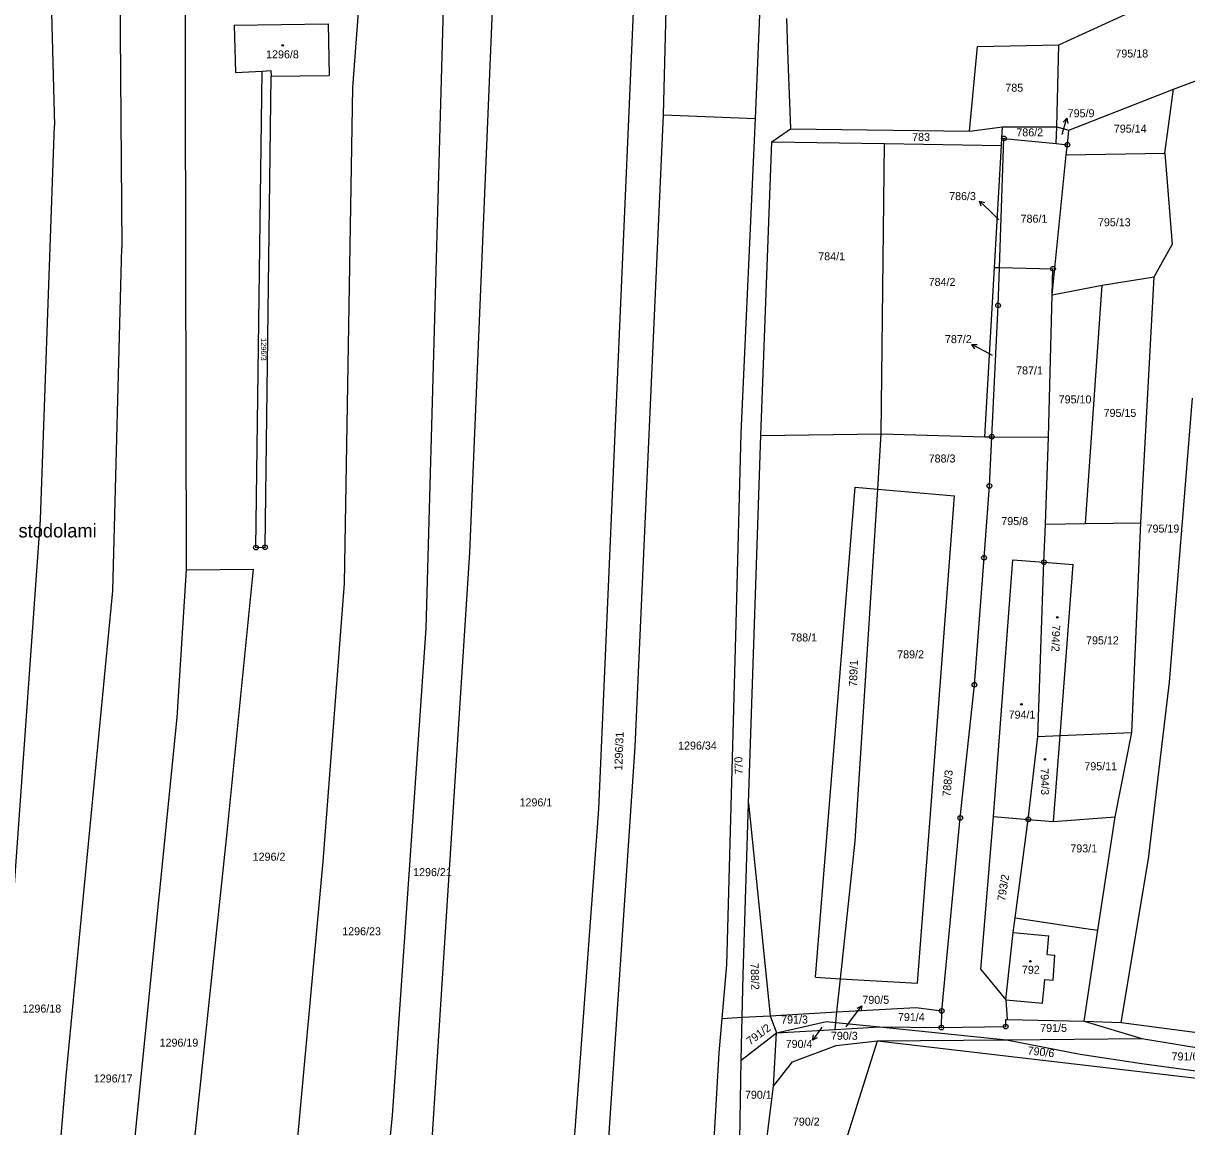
# Model space of a CAD drawing. Extents: x -779596 to -776743, y -1030330 to -1024513.
# Drawn here: x -778185.6 to -777938.4, y -1025297.1 to -1025062.8 of the extents above; entities that cross this region are included whole.
import ezdxf

# ---------------------------------------------------------------- set-up
doc = ezdxf.new("R2010")
doc.units = 0
for name, color, linetype in [('hranice parcel', 7, 'Continuous'), ('hranice vnitřní', 7, 'Continuous'), ('kultura', 7, 'Continuous'), ('Kód', 7, 'Continuous'), ('názvosloví', 7, 'Continuous'), ('č_ parcel šipka', 7, 'Continuous'), ('č_pacel stav_', 7, 'Continuous'), ('č_parcel poz_', 7, 'Continuous')]:
    doc.layers.add(name, color=color, linetype=linetype)

msp = doc.modelspace()

# ---------------------------------------------------------------- linework, layer by layer
at = {"layer": 'hranice parcel'}
for points in [[(-778165.25, -1025028.14), (-778164.66, -1025110.42)], [(-778180.34, -1025031.25), (-778178.9, -1025084.47)], [(-778030, -1025082.96), (-778027.87, -1025032.06)], [(-778150.88, -1025178.87), (-778151.2, -1025043.03)], [(-778100.01, -1025191.35), (-778095.84, -1025044.24)], [(-778090.68, -1025175.2), (-778085.23, -1025044.6)], [(-778063.31, -1025229.66), (-778055.33, -1025045.62)], [(-778049.53, -1025082.22), (-778048.67, -1025045.85)], [(-778115.58, -1025076.38), (-778113.66, -1025050.93)], [(-777965.56, -1025067.32), (-777945.73, -1025058.25)], [(-778140.73, -1025063.13), (-778120.77, -1025062.89)], [(-778140.73, -1025063.13), (-778140.46, -1025073.18)], [(-778120.77, -1025062.89), (-778120.61, -1025073.87)], [(-778023.42, -1025061.76), (-778023.12, -1025070.61)], [(-777984.53, -1025085.65), (-777982.86, -1025067.72)], [(-777982.86, -1025067.72), (-777965.56, -1025067.32)], [(-777966.02, -1025084.75), (-777965.56, -1025067.32)], [(-778023.12, -1025070.61), (-778022.69, -1025083.24)], [(-778140.46, -1025073.18), (-778134.82, -1025072.9)], [(-778136.13, -1025174.12), (-778134.82, -1025072.9)], [(-778134.82, -1025072.9), (-778132.96, -1025072.81)], [(-778134.2, -1025174.07), (-778132.92, -1025074.02)], [(-778132.96, -1025072.81), (-778132.92, -1025074.02)], [(-778132.92, -1025074.02), (-778120.61, -1025073.87)], [(-778117.36, -1025181.76), (-778115.58, -1025076.38)], [(-777941.25, -1025076.77), (-777934.97, -1025074.43)], [(-777963.46, -1025085.43), (-777941.25, -1025076.77)], [(-777943.04, -1025090.33), (-777941.25, -1025076.77)], [(-778055.59, -1025216.42), (-778049.53, -1025082.22)], [(-778049.53, -1025082.22), (-778030, -1025082.96)], [(-778033.06, -1025149.79), (-778030, -1025082.96)], [(-778022.69, -1025083.24), (-778022.62, -1025085.21)], [(-778181.87, -1025168.13), (-778178.9, -1025084.47)], [(-778026.56, -1025087.91), (-778022.62, -1025085.21)], [(-778022.62, -1025085.21), (-777984.53, -1025085.65)], [(-777984.53, -1025085.65), (-777977.52, -1025084.73)], [(-777977.66, -1025087.17), (-777977.52, -1025084.73)], [(-777977.52, -1025084.73), (-777966.02, -1025084.75)], [(-777966.12, -1025088.33), (-777966.02, -1025084.75)], [(-777966.02, -1025084.75), (-777963.46, -1025085.43)], [(-777963.78, -1025088.56), (-777963.46, -1025085.43)], [(-778028.92, -1025150.31), (-778026.56, -1025087.91)], [(-778026.56, -1025087.91), (-778002.6, -1025088.3)], [(-778003.3, -1025149.98), (-778002.6, -1025088.3)], [(-778002.6, -1025088.3), (-777977.75, -1025088.7)], [(-777979.24, -1025114.62), (-777977.75, -1025088.7)], [(-777978.22, -1025114.64), (-777977.24, -1025087.21)], [(-777977.75, -1025088.7), (-777977.66, -1025087.17)], [(-777977.66, -1025087.17), (-777977.24, -1025087.21)], [(-777977.24, -1025087.21), (-777966.12, -1025088.33)], [(-777966.12, -1025088.33), (-777963.78, -1025088.56)], [(-777964, -1025090.71), (-777963.78, -1025088.56)], [(-777966.98, -1025120.41), (-777964, -1025090.71)], [(-777964, -1025090.71), (-777943.04, -1025090.33)], [(-777943.04, -1025090.33), (-777941.52, -1025109.72)], [(-778166.56, -1025183.31), (-778164.66, -1025110.42)], [(-777945.36, -1025116.64), (-777941.52, -1025109.72)], [(-777981.32, -1025150.59), (-777979.24, -1025114.62)], [(-777979.24, -1025114.62), (-777978.22, -1025114.64)], [(-777978.5, -1025122.69), (-777978.22, -1025114.64)], [(-777978.22, -1025114.64), (-777966.83, -1025114.91)], [(-777966.98, -1025120.41), (-777966.83, -1025114.91)], [(-777966.98, -1025120.41), (-777956.41, -1025118.41)], [(-777959.93, -1025169.02), (-777956.41, -1025118.41)], [(-777956.41, -1025118.41), (-777945.36, -1025116.64)], [(-777948.18, -1025168.85), (-777945.36, -1025116.64)], [(-777967.78, -1025150.66), (-777966.98, -1025120.41)], [(-777979.82, -1025150.6), (-777978.5, -1025122.69)], [(-777942.09, -1025202.75), (-777937.17, -1025142.4)], [(-778034.15, -1025190.36), (-778033.06, -1025149.79)], [(-778031.52, -1025228.43), (-778028.92, -1025150.31)], [(-778028.92, -1025150.31), (-778003.3, -1025149.98)], [(-778004.06, -1025161.74), (-778003.3, -1025149.98)], [(-778003.3, -1025149.98), (-777981.32, -1025150.59)], [(-777981.32, -1025150.59), (-777979.82, -1025150.6)], [(-777980.32, -1025161.02), (-777979.82, -1025150.6)], [(-777979.82, -1025150.6), (-777967.78, -1025150.66)], [(-777968.45, -1025169.16), (-777967.78, -1025150.66)], [(-778017.31, -1025265.41), (-778008.86, -1025161.33)], [(-778008.86, -1025161.33), (-778004.06, -1025161.74)], [(-778008.86, -1025236.46), (-778004.06, -1025161.74)], [(-778004.06, -1025161.74), (-777987.72, -1025163.14)], [(-777981.48, -1025176.29), (-777980.32, -1025161.02)], [(-777993, -1025232.6), (-777987.72, -1025163.14)], [(-778192.6, -1025317.44), (-778181.87, -1025168.13)], [(-777968.74, -1025177.23), (-777968.45, -1025169.16)], [(-777968.45, -1025169.16), (-777959.93, -1025169.02)], [(-777959.93, -1025169.02), (-777948.18, -1025168.85)], [(-777950.07, -1025213.38), (-777948.18, -1025168.85)], [(-778136.13, -1025174.12), (-778134.2, -1025174.07)], [(-778102.32, -1025356.23), (-778090.68, -1025175.2)], [(-777983.53, -1025203.26), (-777981.48, -1025176.29)], [(-777979.49, -1025231.28), (-777975.35, -1025176.74)], [(-777975.35, -1025176.74), (-777968.74, -1025177.23)], [(-777970.08, -1025214.26), (-777968.74, -1025177.23)], [(-777968.74, -1025177.23), (-777962.53, -1025177.69)], [(-777965.31, -1025214.05), (-777962.53, -1025177.69)], [(-778152.9, -1025210.2), (-778150.88, -1025178.87)], [(-778150.88, -1025178.87), (-778136.63, -1025178.68)], [(-778142.22, -1025234.64), (-778136.63, -1025178.68)], [(-778121.84, -1025240.78), (-778117.36, -1025181.76)], [(-778176.46, -1025286.4), (-778166.56, -1025183.31)], [(-778107.16, -1025294.78), (-778100.01, -1025191.35)], [(-778036.12, -1025262.75), (-778034.15, -1025190.36)], [(-777986.53, -1025231.56), (-777983.53, -1025203.26)], [(-777946.56, -1025240.22), (-777942.09, -1025202.75)], [(-778167.9, -1025360.07), (-778152.9, -1025210.2)], [(-777972.08, -1025231.86), (-777970.08, -1025214.26)], [(-777970.08, -1025214.26), (-777965.31, -1025214.05)], [(-777966.71, -1025232.28), (-777965.31, -1025214.05)], [(-777965.31, -1025214.05), (-777950.07, -1025213.38)], [(-777953.63, -1025231.35), (-777950.07, -1025213.38)], [(-778062.8, -1025323.72), (-778055.59, -1025216.42)], [(-778077.65, -1025424.62), (-778063.31, -1025229.66)], [(-778032.67, -1025264.9), (-778031.52, -1025228.43)], [(-778031.52, -1025228.43), (-778026.92, -1025273.56)], [(-777990.46, -1025272.55), (-777986.53, -1025231.56)], [(-777982.16, -1025263.72), (-777979.49, -1025231.28)], [(-777979.49, -1025231.28), (-777972.08, -1025231.86)], [(-777974.87, -1025252.77), (-777972.08, -1025231.86)], [(-777972.08, -1025231.86), (-777966.71, -1025232.28)], [(-777966.71, -1025232.28), (-777953.63, -1025231.35)], [(-777957.3, -1025255.42), (-777953.63, -1025231.35)], [(-778153.9, -1025345.1), (-778142.22, -1025234.64)], [(-777995.59, -1025266.64), (-777993, -1025232.6)], [(-778011.98, -1025265.71), (-778008.86, -1025236.46)], [(-778130.81, -1025338.02), (-778121.84, -1025240.78)], [(-777952.34, -1025274.99), (-777946.56, -1025240.22)], [(-777975.29, -1025255.9), (-777974.87, -1025252.77)], [(-777974.87, -1025252.77), (-777960.32, -1025254.96)], [(-777976.81, -1025270.18), (-777975.29, -1025255.9)], [(-777960.32, -1025254.96), (-777957.3, -1025255.42)], [(-777960.24, -1025274.74), (-777957.3, -1025255.42)], [(-778037.11, -1025274.13), (-778036.12, -1025262.75)], [(-777982.16, -1025263.72), (-777976.81, -1025270.18)], [(-778032.85, -1025273.89), (-778032.67, -1025264.9)], [(-778017.31, -1025265.41), (-778011.98, -1025265.71)], [(-778012.73, -1025272.76), (-778011.98, -1025265.71)], [(-778011.98, -1025265.71), (-777995.59, -1025266.64)], [(-777976.81, -1025270.18), (-777976.58, -1025274.38)], [(-778037.75, -1025281.44), (-778037.11, -1025274.13)], [(-778037.11, -1025274.13), (-778032.85, -1025273.89)], [(-778033.04, -1025283.01), (-778032.85, -1025273.89)], [(-778032.85, -1025273.89), (-778026.92, -1025273.56)], [(-778026.92, -1025273.56), (-778012.73, -1025272.76)], [(-778026.92, -1025273.56), (-778025.53, -1025277.23)], [(-778012.97, -1025275.01), (-778012.73, -1025272.76)], [(-778012.73, -1025272.76), (-777995.99, -1025271.82)], [(-777995.99, -1025271.82), (-777990.46, -1025272.55)], [(-777990.52, -1025276.1), (-777990.46, -1025272.55)], [(-778025.53, -1025277.23), (-778014.97, -1025274.81)], [(-778025.53, -1025277.23), (-778013.13, -1025276.51)], [(-778014.97, -1025274.81), (-778012.97, -1025275.01)], [(-778013.13, -1025276.51), (-778012.97, -1025275.01)], [(-778013.13, -1025276.51), (-778003.58, -1025275.95)], [(-778012.97, -1025275.01), (-778003.58, -1025275.95)], [(-778003.58, -1025275.95), (-777976.67, -1025278.66)], [(-778003.58, -1025275.95), (-777990.52, -1025276.1)], [(-777990.52, -1025276.1), (-777976.87, -1025275.88)], [(-777976.87, -1025275.88), (-777976.86, -1025274.34)], [(-777976.86, -1025274.34), (-777976.58, -1025274.38)], [(-777976.58, -1025274.38), (-777960.24, -1025274.74)], [(-777960.24, -1025274.74), (-777947.98, -1025278.42)], [(-777960.24, -1025274.74), (-777952.34, -1025274.99)], [(-777952.34, -1025274.99), (-777934.57, -1025277.35)], [(-778033.04, -1025283.01), (-778025.53, -1025277.23)], [(-778026.21, -1025288.5), (-778025.53, -1025277.23)], [(-778012.95, -1025306.97), (-778004.12, -1025278.91)], [(-778012.9, -1025279.88), (-778004.12, -1025278.91)], [(-778004.12, -1025278.91), (-777976.67, -1025278.66)], [(-778004.12, -1025278.91), (-777874.51, -1025294.02)], [(-777976.67, -1025278.66), (-777947.98, -1025278.42)], [(-777976.67, -1025278.66), (-777961.03, -1025281.74)], [(-777947.98, -1025278.42), (-777905.89, -1025285.33)], [(-778039.04, -1025303.59), (-778037.75, -1025281.44)], [(-778022.14, -1025283.33), (-778012.9, -1025279.88)], [(-778033.45, -1025304.17), (-778033.04, -1025283.01)], [(-778026.21, -1025288.5), (-778022.14, -1025283.33)], [(-777961.03, -1025281.74), (-777947.97, -1025283.7)], [(-777947.97, -1025283.7), (-777906.29, -1025289.35)], [(-778184.864, -1025386.708), (-778176.46, -1025286.4)], [(-778028.28, -1025304.88), (-778026.21, -1025288.5)], [(-778121.3, -1025438.11), (-778107.16, -1025294.78)]]:
    msp.add_lwpolyline(points, dxfattribs=at)
at = {"layer": 'hranice vnitřní'}
for points in [[(-777975.29, -1025255.9), (-777967.72, -1025256.61)], [(-777968.09, -1025260.59), (-777967.72, -1025256.61)], [(-777968.09, -1025260.59), (-777966.43, -1025260.74)], [(-777966.8, -1025266.05), (-777966.43, -1025260.74)], [(-777969.04, -1025270.92), (-777968.58, -1025265.89)], [(-777968.58, -1025265.89), (-777966.8, -1025266.05)], [(-777976.81, -1025270.18), (-777969.04, -1025270.92)]]:
    msp.add_lwpolyline(points, dxfattribs=at)
at = {"layer": 'kultura'}
for centre in [(-778130.46, -1025067.45), (-777965.91, -1025188.96), (-777973.53, -1025207.41), (-777968.54, -1025219.11), (-777971.63, -1025262.02)]:
    msp.add_circle(centre, 0.175, dxfattribs=at)
at = {"layer": 'Kód'}
for centre, radius in [((-777977.24, -1025087.21), 0.5), ((-777977.24, -1025087.21), 0.032), ((-777963.78, -1025088.56), 0.5), ((-777963.78, -1025088.56), 0.032), ((-777966.83, -1025114.91), 0.5), ((-777966.83, -1025114.91), 0.032), ((-777978.5, -1025122.69), 0.5), ((-777978.5, -1025122.69), 0.032), ((-777979.82, -1025150.6), 0.5), ((-777979.82, -1025150.6), 0.032), ((-777980.32, -1025161.02), 0.5), ((-777980.32, -1025161.02), 0.032), ((-778136.13, -1025174.12), 0.5), ((-778136.13, -1025174.12), 0.032), ((-778134.2, -1025174.07), 0.5), ((-778134.2, -1025174.07), 0.032), ((-777981.48, -1025176.29), 0.5), ((-777981.48, -1025176.29), 0.032), ((-777968.74, -1025177.23), 0.5), ((-777968.74, -1025177.23), 0.032), ((-777983.53, -1025203.26), 0.5), ((-777983.53, -1025203.26), 0.032), ((-777986.53, -1025231.56), 0.5), ((-777986.53, -1025231.56), 0.032), ((-777972.08, -1025231.86), 0.5), ((-777972.08, -1025231.86), 0.032), ((-777990.46, -1025272.55), 0.5), ((-777990.46, -1025272.55), 0.032), ((-777990.52, -1025276.1), 0.5), ((-777990.52, -1025276.1), 0.032), ((-777976.87, -1025275.88), 0.5), ((-777976.87, -1025275.88), 0.032)]:
    msp.add_circle(centre, radius, dxfattribs=at)
at = {"layer": 'č_ parcel šipka'}
for points in [[(-777964.73, -1025085.8), (-777963.894, -1025082.92)], [(-777964.653, -1025083.74), (-777963.894, -1025082.92), (-777963.692, -1025084.019)], [(-777964.9, -1025086.38), (-777964.73, -1025085.8)], [(-777980.27, -1025102.61), (-777982.424, -1025100.523)], [(-777982.054, -1025101.578), (-777982.424, -1025100.523), (-777981.358, -1025100.86)], [(-777978.32, -1025104.49), (-777980.27, -1025102.61)], [(-777981.4, -1025132.38), (-777984.043, -1025130.963)], [(-777983.398, -1025131.876), (-777984.043, -1025130.963), (-777982.926, -1025130.995)], [(-777979.65, -1025133.31), (-777981.4, -1025132.38)], [(-778009.24, -1025273.88), (-778007.448, -1025271.475)], [(-778008.446, -1025271.978), (-778007.448, -1025271.475), (-778007.644, -1025272.576)], [(-778010.75, -1025275.91), (-778009.24, -1025273.88)], [(-778016.14, -1025276.32), (-778017.903, -1025278.747)], [(-778015.9, -1025275.99), (-778016.14, -1025276.32)], [(-778016.911, -1025278.231), (-778017.903, -1025278.747), (-778017.72, -1025277.644)]]:
    msp.add_lwpolyline(points, dxfattribs=at)

# ---------------------------------------------------------------- texts
at = {"layer": 'názvosloví'}
msp.add_text('Za stodolami', height=2.89999, dxfattribs=at).set_placement((-778192.17, -1025171.98))
at = {"layer": 'č_ parcel šipka'}
for s, p in [('795/9', (-777963.7, -1025082.72)), ('786/3', (-777988.886, -1025100.32)), ('787/2', (-777989.78, -1025130.7)), ('790/5', (-778007.316, -1025271.04)), ('790/4', (-778023.616, -1025280.41))]:
    msp.add_text(s, height=1.7, dxfattribs=at).set_placement(p)
for s, rotation, p in [('770', 92.20073, (-778032.687, -1025222.308)), ('788/3', 84.70068, (-777988.63, -1025227.103))]:
    msp.add_text(s, height=1.7, rotation=rotation, dxfattribs=at).set_placement(p)
at = {"layer": 'č_pacel stav_'}
for s, p in [('1296/8', (-778133.98, -1025070.21)), ('794/1', (-777976.25, -1025210.46)), ('792', (-777973.43, -1025264.65))]:
    msp.add_text(s, height=1.7, dxfattribs=at).set_placement(p)
for s, rotation, p in [('794/2', 268.30213, (-777966.987, -1025190.525)), ('794/3', 271.30216, (-777969.466, -1025221.015))]:
    msp.add_text(s, height=1.7, rotation=rotation, dxfattribs=at).set_placement(p)
at = {"layer": 'č_parcel poz_'}
for s, height, p in [('795/18', 1.7, (-777953.57, -1025070.03)), ('785', 1.7, (-777976.95, -1025077.3)), ('783', 1.7, (-777996.75, -1025087.75)), ('786/2', 1.7, (-777974.61, -1025086.78)), ('795/9', 0.1, (-777964.7, -1025086.18)), ('795/14', 1.7, (-777953.9, -1025085.99)), ('786/1', 1.7, (-777973.71, -1025105.12)), ('786/3', 0.1, (-777978.19, -1025104.33)), ('795/13', 1.7, (-777957.28, -1025105.87)), ('784/1', 1.7, (-778016.69, -1025113.11)), ('784/2', 1.7, (-777993.24, -1025118.55)), ('787/2', 0.1, (-777979.45, -1025133.11)), ('787/1', 1.7, (-777974.66, -1025137.35)), ('795/10', 1.7, (-777965.62, -1025143.5)), ('795/15', 1.7, (-777956.08, -1025146.37)), ('788/3', 1.7, (-777993.24, -1025156.06)), ('795/8', 1.7, (-777977.81, -1025169.35)), ('795/19', 1.7, (-777946.95, -1025170.94)), ('788/1', 1.7, (-778022.63, -1025194.07)), ('795/12', 1.7, (-777959.8, -1025194.69)), ('789/2', 1.7, (-777999.92, -1025197.66)), ('1296/34', 1.7, (-778046.46, -1025217.03)), ('795/11', 1.7, (-777960.17, -1025221.42)), ('1296/1', 1.7, (-778080.14, -1025229.1)), ('793/1', 1.7, (-777963.14, -1025238.88)), ('1296/2', 1.7, (-778136.83, -1025240.64)), ('1296/21', 1.7, (-778102.75, -1025243.92)), ('1296/23', 1.7, (-778117.81, -1025256.48)), ('1296/18', 1.7, (-778185.72, -1025272.9)), ('791/3', 1.7, (-778024.57, -1025275.22)), ('791/4', 1.7, (-777999.76, -1025274.7)), ('790/4', 0.1, (-778015.7, -1025275.79)), ('790/5', 0.1, (-778010.55, -1025275.71)), ('791/5', 1.7, (-777969.54, -1025277.01)), ('1296/19', 1.7, (-778156.6, -1025280.14)), ('790/3', 1.7, (-778014, -1025278.68)), ('791/6', 1.7, (-777941.64, -1025283.06)), ('1296/17', 1.7, (-778170.58, -1025287.75)), ('790/1', 1.7, (-778032.26, -1025291.21)), ('790/2', 1.7, (-778022.08, -1025296.91))]:
    msp.add_text(s, height=height, dxfattribs=at).set_placement(p)
for s, height, rotation, p in [('1296/3', 1.14, 270.00215, (-778135.071, -1025129.61)), ('789/1', 1.7, 87.6007, (-778008.491, -1025203.722)), ('1296/31', 1.7, 87.9007, (-778058.322, -1025221.483)), ('793/2', 1.7, 81.00064, (-777977.006, -1025249.312)), ('788/2', 1.7, 271.60216, (-778031.065, -1025262.404)), ('791/2', 1.7, 36.40029, (-778031.168, -1025279.891)), ('790/6', 1.7, 353.40281, (-777972.289, -1025281.765))]:
    msp.add_text(s, height=height, rotation=rotation, dxfattribs=at).set_placement(p)

doc.saveas('drawing.dxf')
